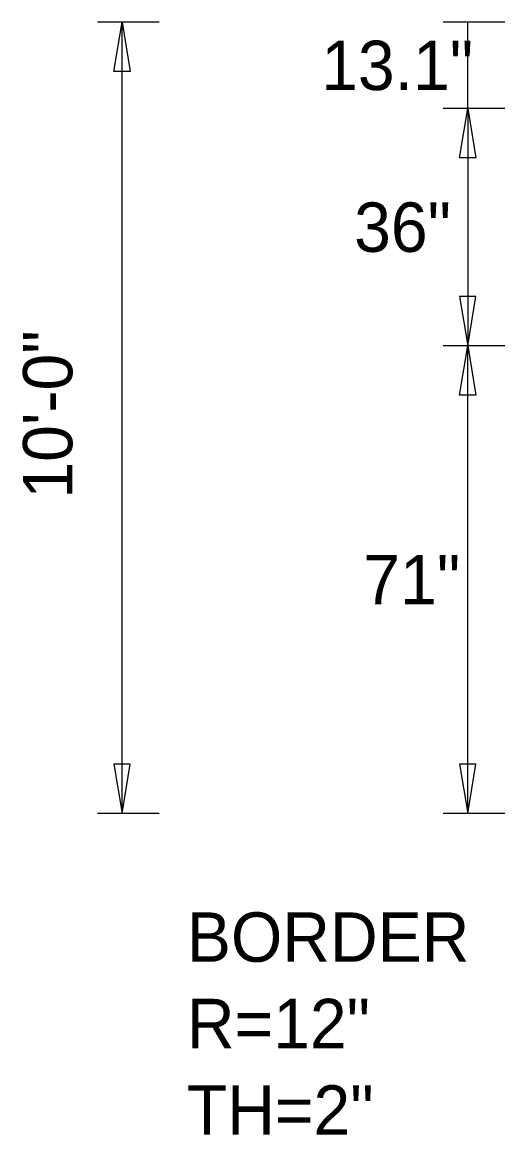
# Model space of a CAD drawing. Extents: x 1806251 to 1809821, y 414895 to 422886.
# Drawn here: x 1809675.906 to 1809676.639, y 415311.294 to 415312.982 of the extents above; entities that cross this region are included whole.
import ezdxf

# ---------------------------------------------------------------- set-up
doc = ezdxf.new("R2010")
doc.units = 0
doc.layers.add('GSDIMS', color=7, linetype='Continuous')

msp = doc.modelspace()

# ---------------------------------------------------------------- linework, layer by layer
at = {"layer": 'GSDIMS'}
for p, q in [((1809676.1138, 415312.982), (1809676.02, 415312.982)), ((1809676.0575, 415311.781), (1809676.0575, 415312.982)), ((1809676.6387, 415312.982), (1809676.545, 415312.982)), ((1809676.5825, 415312.851), (1809676.5825, 415312.982)), ((1809676.6387, 415312.851), (1809676.545, 415312.851)), ((1809676.6387, 415312.851), (1809676.545, 415312.851)), ((1809676.5825, 415312.851), (1809676.5825, 415312.491)), ((1809676.6387, 415312.491), (1809676.545, 415312.491)), ((1809676.6387, 415312.491), (1809676.545, 415312.491)), ((1809676.5825, 415311.781), (1809676.5825, 415312.491)), ((1809676.1138, 415311.781), (1809676.02, 415311.781)), ((1809676.6387, 415311.781), (1809676.545, 415311.781))]:
    msp.add_line(p, q, dxfattribs=at)
for points in [[(1809676.0575, 415312.982), (1809676.07, 415312.907), (1809676.045, 415312.907)], [(1809676.5825, 415312.851), (1809676.595, 415312.776), (1809676.57, 415312.776)], [(1809676.5825, 415312.491), (1809676.595, 415312.566), (1809676.57, 415312.566)], [(1809676.5825, 415312.491), (1809676.595, 415312.416), (1809676.57, 415312.416)], [(1809676.0575, 415311.781), (1809676.07, 415311.856), (1809676.045, 415311.856)], [(1809676.5825, 415311.781), (1809676.595, 415311.856), (1809676.57, 415311.856)]]:
    msp.add_lwpolyline(points, close=True, dxfattribs=at)

# ---------------------------------------------------------------- texts
for s, p in [('13.1"', (1809676.36, 415312.879)), ('36"', (1809676.41, 415312.6335)), ('71"', (1809676.424, 415312.0985)), ('BORDER', (1809676.156, 415311.556)), ('R=12"', (1809676.156, 415311.4248)), ('TH=2"', (1809676.156, 415311.2935))]:
    msp.add_text(s, height=0.075, dxfattribs=at).set_placement(p)
msp.add_text('10\'-0"', height=0.075, rotation=90, dxfattribs=at).set_placement((1809675.982, 415312.259))

doc.saveas('drawing.dxf')
